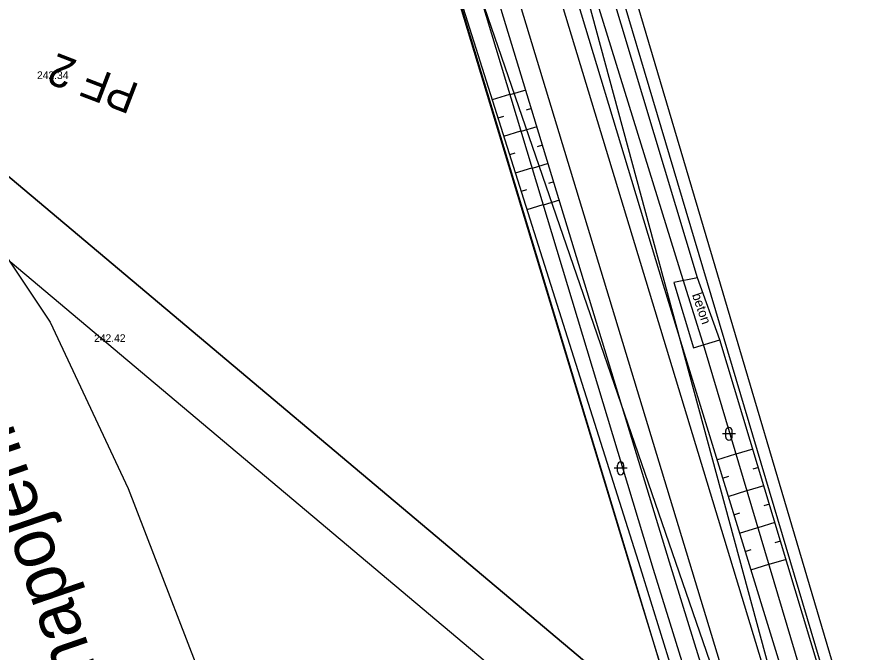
# Model space of a CAD drawing. Extents: x -555887 to -552101, y -1100251 to -1096546.
# Drawn here: x -554911.9 to -554845.7, y -1097689.9 to -1097640.4 of the extents above; entities that cross this region are included whole.
import ezdxf

# ---------------------------------------------------------------- set-up
doc = ezdxf.new("R2010")
doc.units = 0
for name, color, linetype in [('PARCELY_silnice', 7, 'Continuous'), ('POLYGONY_SITUACE_PF_POPISY', 7, 'Continuous'), ('ram_VC2', 7, 'Continuous'), ('ROZHLED_ram_legenda_2', 7, 'Continuous'), ('ROZHLED_trojuhelniky_1', 7, 'Continuous'), ('ROZHLED_trojuhelniky_2', 7, 'Continuous'), ('vrstevnice', 7, 'Continuous'), ('Výškopis', 7, 'Continuous'), ('ZSST', 7, 'Continuous')]:
    doc.layers.add(name, color=color, linetype=linetype)

msp = doc.modelspace()

# ---------------------------------------------------------------- linework, layer by layer
at = {"layer": 'PARCELY_silnice'}
msp.add_lwpolyline([(-554723.86, -1098228.82), (-554789.41, -1098060.89), (-554795.49, -1098037.68), (-554798.79, -1098015.89), (-554799.97, -1097996.99), (-554801.13, -1097979.06), (-554810.02, -1097836.83), (-554816.13, -1097801.76), (-554879.07, -1097590.15), (-554882.77, -1097577.71), (-554885.93, -1097567.08), (-554889.29, -1097569.68), (-554893.97, -1097573.72), (-554896.43, -1097575.85), (-554890.98, -1097593.9), (-554886.962, -1097607.2), (-554827.57, -1097803.83), (-554820.38, -1097838.69), (-554809.61, -1098016.32), (-554806.44, -1098039.59), (-554799.78, -1098062.8), (-554737.92, -1098224.21)], dxfattribs=at)
at = {"layer": 'ram_VC2'}
for points in [[(-554114.88, -1096958.27), (-554342.128, -1096767.044), (-555018.181, -1097570.444), (-554790.933, -1097761.671)], [(-554121.925, -1096958.876), (-554341.521, -1096774.089), (-555011.135, -1097569.838), (-554791.539, -1097754.626)]]:
    msp.add_lwpolyline(points, close=True, dxfattribs=at)
for points in [[(-554114.88, -1096958.27), (-554342.128, -1096767.044), (-555018.181, -1097570.444), (-554790.933, -1097761.671), (-554114.88, -1096958.27)], [(-554791.539, -1097754.626), (-555011.135, -1097569.838), (-554341.521, -1096774.089), (-554121.925, -1096958.876), (-554791.539, -1097754.626)]]:
    msp.add_lwpolyline(points, dxfattribs=at)
at = {"layer": 'ROZHLED_trojuhelniky_1'}
for p, q in [((-554886.46, -1097593.68), (-554851.65, -1097708.52)), ((-554851.65, -1097708.52), (-554889.98, -1097597.14))]:
    msp.add_line(p, q, dxfattribs=at)
at = {"layer": 'ROZHLED_trojuhelniky_2'}
for p, q in [((-554849.309, -1097705.382), (-554881.126, -1097588.026)), ((-554883.96, -1097591.17), (-554849.309, -1097705.382))]:
    msp.add_line(p, q, dxfattribs=at)
at = {"layer": 'vrstevnice'}
msp.add_lwpolyline([(-555053.912, -1097669.039), (-555005.027, -1097644.454), (-554981.12, -1097633.765), (-554958.648, -1097630.404), (-554950.747, -1097630.681), (-554938.272, -1097635.11), (-554927.045, -1097642.169), (-554916.788, -1097652.965), (-554909.302, -1097664.176), (-554903.204, -1097677.186), (-554895.996, -1097695.871), (-554874.998, -1097771.434), (-554866.134, -1097804.868)], dxfattribs=at)
at = {"layer": 'ZSST'}
for p, q in [((-554872.163, -1097646.056), (-554873.397, -1097646.432)), ((-554874.77, -1097646.805), (-554873.414, -1097646.377)), ((-554871.727, -1097647.491), (-554872.139, -1097647.617)), ((-554874.318, -1097648.235), (-554873.873, -1097648.095)), ((-554871.29, -1097648.926), (-554872.53, -1097649.304)), ((-554873.866, -1097649.666), (-554872.547, -1097649.249)), ((-554870.853, -1097650.361), (-554871.267, -1097650.487)), ((-554873.414, -1097651.096), (-554872.981, -1097650.959)), ((-554872.962, -1097652.526), (-554871.679, -1097652.121)), ((-554870.416, -1097651.796), (-554871.663, -1097652.176)), ((-554869.979, -1097653.231), (-554870.396, -1097653.358)), ((-554872.51, -1097653.957), (-554872.089, -1097653.823)), ((-554869.543, -1097654.666), (-554870.796, -1097655.048)), ((-554872.058, -1097655.387), (-554870.812, -1097654.993)), ((-554856.555, -1097673.156), (-554856.555, -1097672.656)), ((-554856.055, -1097673.156), (-554856.055, -1097672.656)), ((-554855.805, -1097672.906), (-554856.805, -1097672.906)), ((-554854.441, -1097674.094), (-554855.754, -1097674.489)), ((-554857.251, -1097674.924), (-554855.761, -1097674.466)), ((-554865.004, -1097675.845), (-554865.004, -1097675.345)), ((-554864.504, -1097675.845), (-554864.504, -1097675.345)), ((-554864.254, -1097675.595), (-554865.254, -1097675.595)), ((-554854.008, -1097675.53), (-554854.447, -1097675.663)), ((-554856.811, -1097676.358), (-554856.319, -1097676.207)), ((-554856.37, -1097677.792), (-554854.905, -1097677.341)), ((-554853.576, -1097676.967), (-554854.898, -1097677.365)), ((-554853.144, -1097678.403), (-554853.585, -1097678.536)), ((-554855.929, -1097679.226), (-554855.446, -1097679.077)), ((-554852.711, -1097679.839), (-554854.043, -1097680.24)), ((-554855.488, -1097680.659), (-554854.05, -1097680.217)), ((-554852.279, -1097681.276), (-554852.724, -1097681.41)), ((-554855.047, -1097682.093), (-554854.572, -1097681.947)), ((-554851.846, -1097682.712), (-554853.187, -1097683.116)), ((-554854.606, -1097683.527), (-554853.194, -1097683.092))]:
    msp.add_line(p, q, dxfattribs=at)
for points in [[(-554898.38, -1097539.79), (-554888.86, -1097571.04), (-554878.13, -1097606.24), (-554870.58, -1097631.06), (-554861.45, -1097661.27), (-554846.38, -1097710.28), (-554829.78, -1097764.06), (-554821.97, -1097789.47), (-554817.63, -1097805.02)], [(-554825.17, -1097799.69), (-554831.68, -1097777.75), (-554844.75, -1097735.33), (-554860.94, -1097682.93), (-554878.77, -1097624.35), (-554892.12, -1097580.62), (-554895.55, -1097569.48), (-554899.48, -1097555.89)], [(-554886.27, -1097567.81), (-554884.85, -1097571.65), (-554873.69, -1097605.76), (-554866.57, -1097628.87), (-554857.21, -1097660.48), (-554842.46, -1097710.26), (-554825.41, -1097764.12), (-554817.81, -1097789.04), (-554813.77, -1097803.69), (-554810.07, -1097819.42), (-554808.84, -1097829.9), (-554807.71, -1097846.22)], [(-554887.19, -1097570.55), (-554886.28, -1097574.37), (-554876.68, -1097606.08), (-554869.4, -1097630.14), (-554859.91, -1097660.85), (-554858.23, -1097666.17), (-554845.04, -1097710.49), (-554828.3, -1097764.18), (-554820.58, -1097789.23), (-554816.33, -1097804.06), (-554812.96, -1097819.41), (-554811.46, -1097829.03), (-554809.68, -1097846.89), (-554807.91, -1097879.54), (-554805.4, -1097919.02), (-554803.62, -1097951.66), (-554802.16, -1097980.37), (-554802.29, -1097982.48)], [(-554858.75, -1097660.71), (-554868.09, -1097629.63), (-554875.14, -1097606.06), (-554885.7, -1097573.05), (-554886.28, -1097574.37), (-554886.98, -1097574.52)], [(-554893.66, -1097580.53), (-554880.02, -1097624.5), (-554862.21, -1097683.48), (-554846.1, -1097735.46), (-554832.71, -1097778.65), (-554826.23, -1097800.09), (-554822.51, -1097814.26), (-554820.3, -1097825.2), (-554817.39, -1097854.79), (-554816.14, -1097878.16), (-554814.24, -1097913.91), (-554812.77, -1097940.77), (-554813.93, -1097942.21)], [(-554895.06, -1097581.04), (-554881.89, -1097624.28), (-554863.92, -1097683.64), (-554847.87, -1097735.72), (-554834.63, -1097779.39), (-554828.29, -1097800.54), (-554824.66, -1097814.93), (-554822.53, -1097825.28), (-554820.36, -1097840.03), (-554819.57, -1097854.41), (-554818.08, -1097877.86), (-554816.64, -1097914.6), (-554815.34, -1097942.06)], [(-554815.4, -1097914.63), (-554817.26, -1097877.84), (-554818.62, -1097854.44), (-554819.61, -1097840.12), (-554821.5, -1097825.14), (-554823.7, -1097814.74), (-554827.28, -1097800.18), (-554833.91, -1097779.12), (-554847.07, -1097735.43), (-554863.21, -1097683.38), (-554881.89, -1097624.28)], [(-554806.05, -1097879.47), (-554808.14, -1097846.82), (-554809.68, -1097829.96), (-554811.48, -1097819.45), (-554814.91, -1097803.8), (-554819.08, -1097789.33), (-554826.75, -1097764.29), (-554843.46, -1097710.57), (-554857.01, -1097665.56)]]:
    msp.add_lwpolyline(points, dxfattribs=at)
msp.add_lwpolyline([(-554857.01, -1097665.56), (-554858.75, -1097660.71), (-554860.6, -1097661.08), (-554859.07, -1097666.19)], close=True, dxfattribs=at)
for centre, start, end in [((-554856.305, -1097672.656), 0, 180), ((-554856.305, -1097673.156), 180, 0), ((-554864.754, -1097675.345), 0, 180), ((-554864.754, -1097675.845), 180, 0)]:
    msp.add_arc(centre, 0.25, start, end, dxfattribs=at)

# ---------------------------------------------------------------- texts
at = {"layer": 'POLYGONY_SITUACE_PF_POPISY'}
msp.add_text('PF 2', height=2.5, rotation=159.00497, dxfattribs=at).set_placement((-554902.219, -1097645.644))
at = {"layer": 'ROZHLED_ram_legenda_2'}
for s, height, p in [('Rozhledové poměry - napojení VC2 na  silnici III/31548', 4, (-554888.648, -1097740.716)), ('A4 M 1:1 000', 8, (-554909.757, -1097747.107))]:
    msp.add_text(s, height=height, rotation=108.97508, dxfattribs=at).set_placement(p)
at = {"layer": 'Výškopis'}
for s, p in [('242.34', (-554910.316, -1097645.2)), ('242.42', (-554905.862, -1097665.73))]:
    msp.add_text(s, height=0.6, dxfattribs=at).set_placement(p)
at = {"layer": 'ZSST'}
msp.add_text('beton', height=0.75, rotation=289.05721, dxfattribs=at).set_placement((-554859.2, -1097662.047))

doc.saveas('drawing.dxf')
